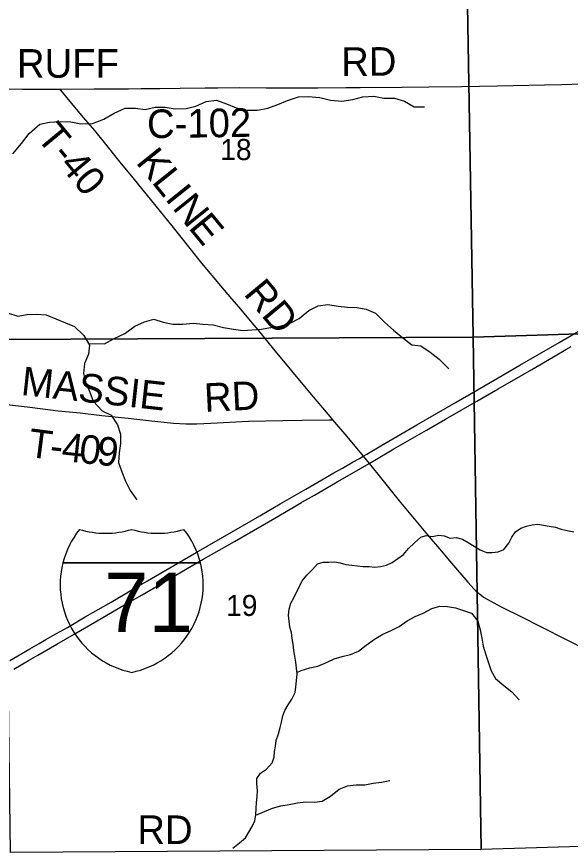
# Model space of a CAD drawing. Extents: x 1985906 to 2360102, y 891258 to 1222054.
# Drawn here: x 2076572 to 2082381, y 1067646 to 1076342 of the extents above; entities that cross this region are included whole.
import ezdxf

# ---------------------------------------------------------------- set-up
doc = ezdxf.new("R2010")
doc.units = 0
for name, color, linetype in [('GM_X_County_Road', 7, 'Continuous'), ('GM_X_County_Road_Text', 7, 'Continuous'), ('GM_X_Interstate_Location', 7, 'Continuous'), ('GM_X_Interstate_Route', 7, 'Continuous'), ('GM_X_Interstate_Shield', 7, 'Continuous'), ('GM_X_Minor_River', 7, 'Continuous'), ('GM_X_Section', 7, 'Continuous'), ('GM_X_Section_Text', 7, 'Continuous'), ('GM_X_Township_Road', 7, 'Continuous'), ('GM_X_Township_Road_Text', 7, 'Continuous')]:
    doc.layers.add(name, color=color, linetype=linetype)

msp = doc.modelspace()

# ---------------------------------------------------------------- linework, layer by layer
at = {"layer": 'GM_X_County_Road'}
for points in [[(2076412.1, 1075583.8), (2076436.5, 1075583.4), (2076469.3, 1075582.7), (2076632.8, 1075581.2), (2076780.2, 1075579.9), (2076944.2, 1075580.9), (2077020.8, 1075581.2)], [(2077020.8, 1075581.2), (2077387.1, 1075582.8), (2077551, 1075583.8), (2077747.6, 1075585), (2077878.7, 1075586), (2078075.4, 1075588.3), (2078288.6, 1075590.2), (2078550.9, 1075593), (2078682.1, 1075595.9), (2078911.3, 1075598), (2079190, 1075594.7), (2079501.5, 1075595.4), (2079731.2, 1075596), (2080026.3, 1075596.3), (2080174, 1075598.3), (2080616.8, 1075602.4), (2080895.6, 1075605), (2081240, 1075609.9), (2081617.2, 1075616.7), (2082109.2, 1075626.3), (2082289.5, 1075630.3), (2082502.5, 1075636.3)]]:
    msp.add_lwpolyline(points, dxfattribs=at)
at = {"layer": 'GM_X_Interstate_Route'}
for points in [[(2076500.5, 1069588.1), (2076709.7, 1069707.8), (2076809, 1069765.5), (2076880, 1069806.7), (2076951.1, 1069847.5), (2077105.3, 1069934.3), (2077291.9, 1070045), (2077562.5, 1070199.9), (2077780.7, 1070326.4), (2077946, 1070422.2), (2078457.1, 1070718.5), (2078825.9, 1070933.3), (2079124.8, 1071104.6), (2079337.3, 1071229.1), (2079508, 1071327.3), (2079607.4, 1071385), (2079900.6, 1071553.8), (2079990.3, 1071605.5), (2080101.5, 1071669.6), (2080167.2, 1071707.5), (2080207.9, 1071731), (2080244.8, 1071752.2), (2080374.6, 1071828.5), (2080433.8, 1071863.2), (2080558.6, 1071935.3), (2080771.8, 1072058.3), (2081183.7, 1072297), (2081538.5, 1072502.9), (2081851.1, 1072683.7), (2082263.1, 1072922), (2082514.8, 1073068.4)], [(2076543.4, 1069495.9), (2076698.3, 1069585.8), (2076794.1, 1069641.4), (2076995, 1069757.2), (2077175.6, 1069864), (2077418.8, 1070002.9), (2077576.9, 1070096.6), (2077715.8, 1070176.5), (2077889.5, 1070275.5), (2078243, 1070482.1), (2078403.7, 1070575), (2078530.4, 1070648.8), (2078616.5, 1070698.1), (2078697.2, 1070744.2), (2078857, 1070836.3), (2079280.7, 1071081.1), (2079560.6, 1071244.5), (2079564.7, 1071246.9), (2079695.4, 1071319.6), (2079934.7, 1071460.5), (2080087.6, 1071549.9), (2080270.8, 1071653.9), (2080329, 1071687.1), (2080530.5, 1071806), (2080872.6, 1072003.1), (2081072.4, 1072117.7), (2081400.7, 1072307.8), (2081624.7, 1072438), (2081884.4, 1072587.3), (2081974.7, 1072640.3), (2082202.3, 1072771.9), (2082333.4, 1072847.8), (2082387.8, 1072879.5)]]:
    msp.add_lwpolyline(points, dxfattribs=at)
at = {"layer": 'GM_X_Interstate_Shield'}
for p, q in [((2077058.1, 1070610.6), (2078500.8, 1070610.6)), ((2078500.8, 1070610.6), (2077058.1, 1070610.6)), ((2078500.8, 1070610.6), (2077058.1, 1070610.6))]:
    msp.add_line(p, q, dxfattribs=at)
for centre, start, end in [((2077966.9, 1070380.8), 141.66896, 165.80665), ((2077505.5, 1071858.8), 253.00908, 286.99093), ((2078053.4, 1071858.8), 253.00908, 286.99093), ((2077591.9, 1070380.8), 14.19335, 38.33104), ((2077966.9, 1070380.8), 165.80665, 258.46304), ((2077591.9, 1070380.8), 281.53696, 14.19335)]:
    msp.add_arc(centre, 937.5, start, end, dxfattribs=at)
at = {"layer": 'GM_X_Minor_River'}
for points in [[(2076532.2, 1074901.6), (2076622.1, 1075008.9), (2076704, 1075116.2), (2076815.8, 1075213.1), (2076918.6, 1075235.8), (2077029.1, 1075242.4), (2077141.5, 1075238.9), (2077245.7, 1075217.4), (2077368.2, 1075221.8), (2077487.3, 1075264.4), (2077596.7, 1075327.2), (2077709.9, 1075381.9), (2077818.4, 1075382.4), (2077920.6, 1075367), (2078025.4, 1075391.7), (2078129.8, 1075390.3), (2078236, 1075374.9), (2078350.6, 1075379.3), (2078453.3, 1075402.1), (2078560.5, 1075450.8), (2078669.1, 1075463.5), (2078773, 1075427.9), (2078874.8, 1075384.4), (2078978.9, 1075358.9), (2079097.4, 1075359.3), (2079208.1, 1075379.9), (2079311.1, 1075418.7), (2079414.2, 1075461.5), (2079527.2, 1075500.2), (2079631.7, 1075502.8), (2079754, 1075493.1), (2079866.1, 1075463.5), (2079984.5, 1075455.9), (2080097.1, 1075470.5), (2080202, 1075499.2), (2080318.6, 1075507.7), (2080424.7, 1075486.2), (2080535.2, 1075484.7), (2080639.2, 1075455.2), (2080740.7, 1075395.6), (2080849.2, 1075396.2)], [(2077326.5, 1072912.8), (2077493.7, 1072908.9), (2077594.9, 1072963.8), (2077708.1, 1073018.5), (2077811.6, 1073093.4), (2077914.7, 1073138.2), (2078011.5, 1073167.1), (2078109.5, 1073135.6), (2078211.6, 1073116.2), (2078316, 1073114.8), (2078426.7, 1073125.4), (2078526.9, 1073116), (2078635.3, 1073108.5), (2078741.3, 1073079), (2078847.5, 1073061.5), (2078945.7, 1073048.2), (2079138.7, 1073061.6), (2079239.4, 1073078.4), (2079336, 1073093.1), (2079434.8, 1073121.9), (2079535.9, 1073172.8), (2079635.6, 1073257.8), (2079734.7, 1073306.7), (2079835.3, 1073321.4), (2079945.5, 1073303.9), (2080041.8, 1073292.6), (2080142.1, 1073289.2), (2080240.3, 1073273.8), (2080336.1, 1073230.4), (2080431.1, 1073136.8), (2080526.3, 1073051.1), (2080621.6, 1072971.6), (2080716.9, 1072900), (2080813.2, 1072886.7), (2080908.6, 1072821.1), (2081004, 1072749.6), (2081104.9, 1072647.9)], [(2076478.1, 1073233.7), (2076586.1, 1073200.2), (2076682.7, 1073214.9), (2076781.2, 1073219.6), (2076883.5, 1073214.3), (2076985.3, 1073172.7), (2077085.1, 1073129.2), (2077181, 1073091.8), (2077278, 1072996.1), (2077336.8, 1072895), (2077325.4, 1072798.8), (2077283.9, 1072702.9), (2077272.3, 1072596.7), (2077297, 1072499.9), (2077339.8, 1072403), (2077374.6, 1072306.2), (2077469.5, 1072206.5), (2077565.3, 1072161.1), (2077632.1, 1072059.8), (2077662.8, 1071961), (2077663.4, 1071864.6), (2077648, 1071766.4), (2077640.5, 1071664.1), (2077675.2, 1071565.3), (2077716, 1071466.4), (2077764.8, 1071369.3), (2077831.7, 1071272.1)], [(2079507.3, 1069506.9), (2079502.2, 1069569.2), (2079491.1, 1069631.6), (2079479.9, 1069692), (2079472.8, 1069756.4), (2079461.6, 1069816.7), (2079454.5, 1069879.1), (2079439.2, 1069937.5), (2079432.1, 1069999.8), (2079422.9, 1070062.2), (2079431.9, 1070124.3), (2079448.8, 1070186.3), (2079479.8, 1070244.1), (2079508.7, 1070302), (2079539.7, 1070361.8), (2079566.7, 1070421.7), (2079617.8, 1070483.2), (2079674.9, 1070542.7), (2079727.9, 1070600.2), (2079786.4, 1070617.5), (2079846.7, 1070618.7), (2079907, 1070621.9), (2079965.1, 1070611.1), (2080027.1, 1070594.2), (2080087.2, 1070585.4), (2080147.3, 1070578.6), (2080207.5, 1070573.7), (2080269.8, 1070572.9), (2080327.9, 1070566.1), (2080388.2, 1070571.3), (2080450.7, 1070586.6), (2080511.4, 1070613.8), (2080570.2, 1070655.2), (2080629.1, 1070698.6), (2080684.2, 1070760.1), (2080745.3, 1070819.5), (2080810.4, 1070878.9), (2080868.9, 1070898.2), (2080931, 1070887.3), (2080999.5, 1070902.5), (2081057.6, 1070893.6), (2081119.6, 1070870.7), (2081181.9, 1070875.9), (2081247.9, 1070859), (2081309.7, 1070826), (2081371.4, 1070787.1), (2081435.1, 1070746.1), (2081501, 1070719.1), (2081561.2, 1070720.3), (2081623.6, 1070725.4), (2081682.2, 1070752.8), (2081735.4, 1070818.3), (2081766.4, 1070880.1), (2081803.4, 1070937.9), (2081862.1, 1070973.2), (2081920.7, 1070996.6), (2081979.1, 1071009.8), (2082037.5, 1071017.1), (2082097.6, 1071006.2), (2082159.7, 1070997.4), (2082225.8, 1070986.4), (2082283.8, 1070965.6), (2082345.8, 1070948.7), (2082415.9, 1070935.7)], [(2079512.7, 1069461.9), (2079557.2, 1069482.2), (2079648, 1069509.1), (2079732.6, 1069526), (2079821.5, 1069567), (2079904.4, 1069604), (2079987.1, 1069627), (2080073.8, 1069649.9), (2080156.6, 1069685), (2080239.8, 1069748.1), (2080325.1, 1069809.2), (2080412.2, 1069862.2), (2080501.1, 1069901.2), (2080584.1, 1069942.3), (2080667.2, 1070001.4), (2080752.3, 1070048.4), (2080835.1, 1070081.5), (2080928.2, 1070132.4), (2081010.9, 1070155.4), (2081093.2, 1070152.3), (2081175.3, 1070139.1), (2081343.2, 1070084.7), (2081410.3, 1069999.5), (2081435.1, 1069908.8), (2081451.9, 1069822.2), (2081464.8, 1069735.7), (2081493.6, 1069647), (2081522.5, 1069562.3), (2081551.4, 1069479.6), (2081596.5, 1069396.7), (2081683.8, 1069325.2), (2081765.2, 1069257.9), (2081844.3, 1069174.5)], [(2078841.6, 1067618.5), (2078908.6, 1067673.8), (2078973.7, 1067727.1), (2079043.7, 1067846.7), (2079070.6, 1067904.5), (2079081.5, 1067966.6), (2079084.5, 1068034.8), (2079087.4, 1068095.1), (2079096.4, 1068161.2), (2079099.3, 1068223.4), (2079092.2, 1068287.7), (2079091, 1068348), (2079130, 1068405.7), (2079192.8, 1068445), (2079254.1, 1068512.4), (2079273, 1068572.4), (2079277.9, 1068630.6), (2079286.7, 1068688.7), (2079293.6, 1068748.8), (2079318.7, 1068818.8), (2079335.7, 1068882.8), (2079350.6, 1068940.8), (2079363.6, 1069004.9), (2079386.5, 1069062.8), (2079419.5, 1069120.6), (2079460.5, 1069182.3), (2079493.6, 1069250.1), (2079500.5, 1069310.3), (2079507.5, 1069374.4), (2079514.5, 1069446.6), (2079507.3, 1069506.9)], [(2079081.1, 1067964), (2079172.4, 1068003.6), (2079257.3, 1068036.6), (2079342, 1068061.5), (2079430.5, 1068076.4), (2079519.2, 1068093.3), (2079605.7, 1068102.2), (2079696, 1068099), (2079778.5, 1068109.9), (2079865.6, 1068164.9), (2079957, 1068236), (2080043.9, 1068273), (2080134.4, 1068281.8), (2080224.8, 1068282.6), (2080313.4, 1068299.5), (2080399.9, 1068310.4), (2080486.5, 1068327.3)]]:
    msp.add_lwpolyline(points, dxfattribs=at)
at = {"layer": 'GM_X_Section'}
for points in [[(2081270.1, 1078309.1), (2086468.8, 1078446.5), (2086608.7, 1073143.9), (2081360.2, 1072978.2)], [(2076381.2, 1078265.2), (2081270.1, 1078309.1), (2081360.2, 1072978.2), (2076439.2, 1072954.2)], [(2081360.2, 1072978.2), (2086608.7, 1073143.9), (2086718.4, 1067875.1), (2083187.3, 1067657.8), (2081446.4, 1067603.3)], [(2076439.2, 1072954.2), (2081360.2, 1072978.2), (2081446.4, 1067603.3), (2076509.5, 1067571.2)]]:
    msp.add_lwpolyline(points, close=True, dxfattribs=at)
at = {"layer": 'GM_X_Township_Road'}
for points in [[(2077020.8, 1075581.2), (2077031.5, 1075568.7), (2077198.3, 1075372.3), (2077272.1, 1075284.7), (2077388.4, 1075146.6), (2077491.4, 1075019.3), (2077655.1, 1074814.9), (2077790.5, 1074650.4), (2078214, 1074127.9), (2078387.5, 1073909.8), (2078510.6, 1073756.5), (2078710, 1073517.2), (2078827.2, 1073380), (2078901.6, 1073292.6), (2079039, 1073130), (2079102.7, 1073055), (2079268.4, 1072852.3), (2079456.1, 1072624.5), (2079644.3, 1072397.1), (2079857.2, 1072147.5), (2079886.3, 1072112.2)], [(2076459, 1072272.1), (2076470.9, 1072270.8), (2076683.1, 1072246.8), (2076846.1, 1072226.1), (2077009.1, 1072207.5), (2077237.9, 1072183.6), (2077466.4, 1072157.4), (2077744.1, 1072127.2), (2077956.3, 1072104), (2078217.8, 1072078.2), (2078348.7, 1072070.7), (2078463.3, 1072070.8), (2078610.8, 1072077.5), (2079004.8, 1072096.6), (2079366.3, 1072104.6), (2079563.5, 1072107.3), (2079850.4, 1072111), (2079877.4, 1072111.9), (2079886.3, 1072112.2)], [(2079886.3, 1072112.2), (2080037, 1071934.9), (2080207.9, 1071731), (2080270.8, 1071653.9), (2080362.6, 1071541.6), (2080585.8, 1071260.9), (2080795.1, 1071011), (2080900.6, 1070883.3), (2081006.2, 1070757.9), (2081133, 1070607.7), (2081303.9, 1070408.6), (2081370.4, 1070336.6), (2081390.5, 1070316.5), (2081418, 1070292.4), (2081439.9, 1070274.2), (2081470.8, 1070252.7), (2081501.9, 1070233), (2081540, 1070210.8), (2081655.7, 1070149.5), (2081876, 1070040), (2082051.5, 1069951.4), (2082358.5, 1069795.1), (2082533.9, 1069705.9)]]:
    msp.add_lwpolyline(points, dxfattribs=at)

# ---------------------------------------------------------------- texts
at = {"layer": 'GM_X_County_Road_Text'}
for s, rotation, p in [('RUFF', 0.00001, (2076576.2, 1075700.5)), ('RD', 0.48596, (2079978.1, 1075718.1)), ('C-102', 0.81908, (2077942.1, 1075065.6))]:
    msp.add_text(s, height=300, rotation=rotation, dxfattribs=at).set_placement(p)
at = {"layer": 'GM_X_Interstate_Location'}
for s in ['-', '.', ',']:
    msp.add_text(s, height=1, dxfattribs=at).set_placement((2077779.3, 1070211.7))
msp.add_text('71', height=1, rotation=0.00001, dxfattribs=at).set_placement((2077575, 1070004.7))
at = {"layer": 'GM_X_Interstate_Shield'}
msp.add_text('71', height=625, dxfattribs=at).set_placement((2077490.7, 1069884.1))
at = {"layer": 'GM_X_Section_Text'}
for s, p in [('18', (2078708, 1074836.9)), ('19', (2078769.6, 1070054.1))]:
    msp.add_text(s, height=221, rotation=0.00001, dxfattribs=at).set_placement(p)
at = {"layer": 'GM_X_Township_Road_Text'}
for s, rotation, p in [('T-40', 309.62785, (2076771.3, 1075072.6)), ('K', 308.77103, (2077815.7, 1074810.8)), ('L', 308.76958, (2077981.1, 1074605)), ('I', 308.77014, (2078121.6, 1074430)), ('N', 308.7844, (2078198.8, 1074333.9)), ('E', 309.35384, (2078366.2, 1074125.6)), ('RD', 309.74147, (2078945.9, 1073430)), ('MASSIE', 353.72103, (2076611.2, 1072373.3)), ('RD', 2.86291, (2078546.2, 1072193.4)), ('T', 352.59538, (2076682.9, 1071725.1)), ('4', 353.87632, (2077035.2, 1071681.8)), ('0', 353.94621, (2077219.3, 1071662)), ('9', 353.96568, (2077403.2, 1071642.5)), ('-', 353.68486, (2076911.6, 1071695.4)), ('RD', 0.00001, (2077839, 1067661.6))]:
    msp.add_text(s, height=300, rotation=rotation, dxfattribs=at).set_placement(p)

doc.saveas('drawing.dxf')
